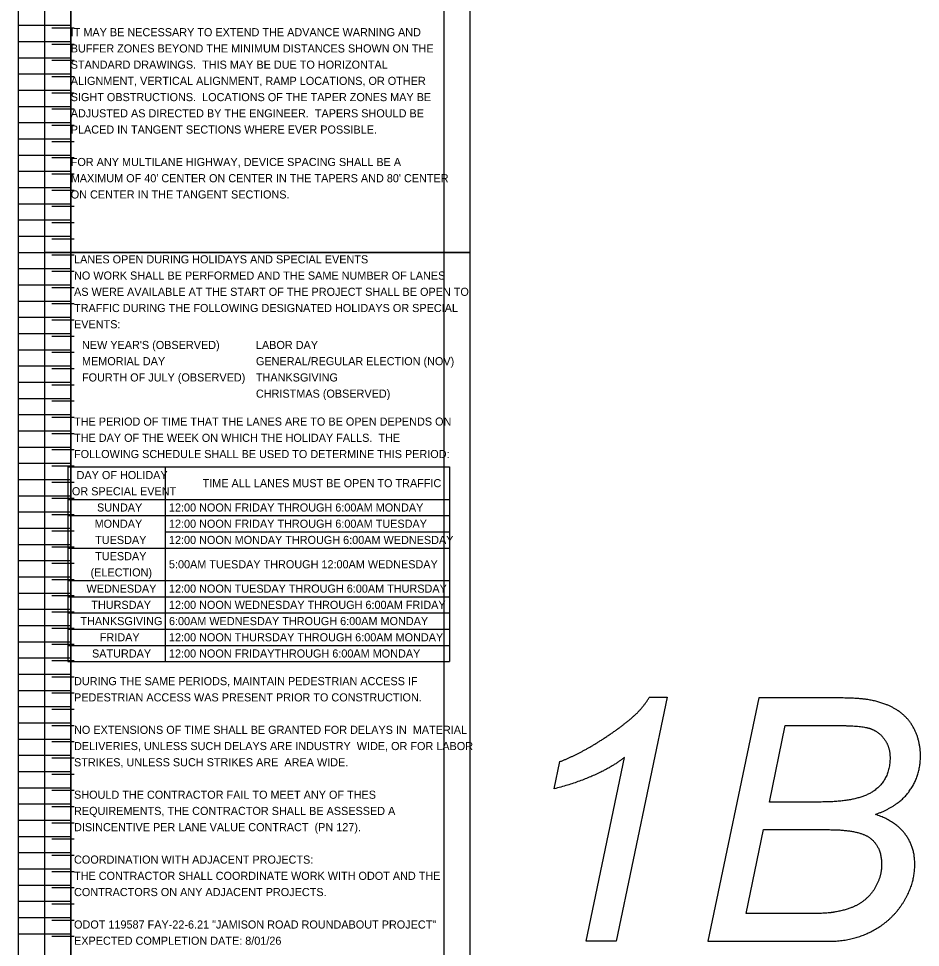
# Model space of a CAD drawing. Extents: x 12522 to 13018, y 1124 to 1902.
# Drawn here: x 12563.34 to 12578.9, y 1817.64 to 1833.67 of the extents above; entities that cross this region are included whole.
import ezdxf

# ---------------------------------------------------------------- set-up
doc = ezdxf.new("R2010")
doc.units = 0
for name, color, linetype in [('SC_Scratch1', 7, 'Continuous'), ('SH_Data', 7, 'Continuous'), ('SH_Text', 7, 'Continuous')]:
    doc.layers.add(name, color=color, linetype=linetype)

msp = doc.modelspace()

# ---------------------------------------------------------------- linework, layer by layer
at = {"layer": 'SC_Scratch1'}
for p, q in [((12563.336, 1829.631), (12563.336, 1849.791)), ((12563.336, 1829.631), (12563.336, 1849.791)), ((12564.236, 1829.631), (12564.236, 1849.791)), ((12564.236, 1829.631), (12564.236, 1849.791)), ((12564.236, 1849.791), (12564.236, 1829.631)), ((12564.236, 1829.631), (12564.236, 1849.791)), ((12564.236, 1829.631), (12564.236, 1849.791)), ((12570.676, 1849.791), (12570.676, 1829.631)), ((12570.676, 1849.791), (12570.676, 1829.631)), ((12563.336, 1833.551), (12564.236, 1833.551)), ((12563.336, 1833.551), (12564.236, 1833.551)), ((12564.293, 1833.501), (12563.909, 1833.501)), ((12563.336, 1833.271), (12564.236, 1833.271)), ((12563.336, 1833.271), (12564.236, 1833.271)), ((12564.293, 1833.221), (12563.909, 1833.221)), ((12563.336, 1832.991), (12564.236, 1832.991)), ((12563.336, 1832.991), (12564.236, 1832.991)), ((12564.293, 1832.941), (12563.909, 1832.941)), ((12563.336, 1832.711), (12564.236, 1832.711)), ((12563.336, 1832.711), (12564.236, 1832.711)), ((12564.293, 1832.661), (12563.909, 1832.661)), ((12563.336, 1832.431), (12564.236, 1832.431)), ((12563.336, 1832.431), (12564.236, 1832.431)), ((12564.293, 1832.381), (12563.909, 1832.381)), ((12563.336, 1832.151), (12564.236, 1832.151)), ((12563.336, 1832.151), (12564.236, 1832.151)), ((12564.293, 1832.101), (12563.909, 1832.101)), ((12563.336, 1831.871), (12564.236, 1831.871)), ((12563.336, 1831.871), (12564.236, 1831.871)), ((12564.293, 1831.821), (12563.909, 1831.821)), ((12563.336, 1831.591), (12564.236, 1831.591)), ((12563.336, 1831.591), (12564.236, 1831.591)), ((12564.293, 1831.541), (12563.909, 1831.541)), ((12563.336, 1831.311), (12564.236, 1831.311)), ((12563.336, 1831.311), (12564.236, 1831.311)), ((12564.293, 1831.261), (12563.909, 1831.261)), ((12563.336, 1831.031), (12564.236, 1831.031)), ((12563.336, 1831.031), (12564.236, 1831.031)), ((12564.293, 1830.981), (12563.909, 1830.981)), ((12563.336, 1830.751), (12564.236, 1830.751)), ((12563.336, 1830.751), (12564.236, 1830.751)), ((12564.293, 1830.701), (12563.909, 1830.701)), ((12563.336, 1830.471), (12564.236, 1830.471)), ((12563.336, 1830.471), (12564.236, 1830.471)), ((12564.293, 1830.421), (12563.909, 1830.421)), ((12563.336, 1830.191), (12564.236, 1830.191)), ((12563.336, 1830.191), (12564.236, 1830.191)), ((12564.293, 1830.141), (12563.909, 1830.141)), ((12563.336, 1829.911), (12564.236, 1829.911)), ((12563.336, 1829.911), (12564.236, 1829.911)), ((12564.293, 1829.861), (12563.909, 1829.861)), ((12563.336, 1829.631), (12564.236, 1829.631)), ((12563.336, 1809.471), (12563.336, 1829.631)), ((12563.336, 1829.631), (12564.236, 1829.631)), ((12563.336, 1829.631), (12564.236, 1829.631)), ((12563.336, 1809.471), (12563.336, 1829.631)), ((12563.336, 1829.631), (12564.236, 1829.631)), ((12564.236, 1809.471), (12564.236, 1829.631)), ((12564.236, 1829.631), (12570.676, 1829.631)), ((12564.236, 1809.471), (12564.236, 1829.631)), ((12570.676, 1829.631), (12564.236, 1829.631)), ((12564.236, 1829.631), (12564.236, 1809.471)), ((12564.236, 1809.471), (12564.236, 1829.631)), ((12564.236, 1829.631), (12570.676, 1829.631)), ((12564.236, 1809.471), (12564.236, 1829.631)), ((12570.676, 1829.631), (12564.236, 1829.631)), ((12570.676, 1829.631), (12570.676, 1809.471)), ((12570.676, 1829.631), (12570.676, 1809.471)), ((12564.293, 1829.581), (12563.909, 1829.581)), ((12563.336, 1829.351), (12564.236, 1829.351)), ((12563.336, 1829.351), (12564.236, 1829.351)), ((12564.293, 1829.301), (12563.909, 1829.301)), ((12563.336, 1829.071), (12564.236, 1829.071)), ((12563.336, 1829.071), (12564.236, 1829.071)), ((12564.293, 1829.021), (12563.909, 1829.021)), ((12563.336, 1828.791), (12564.236, 1828.791)), ((12563.336, 1828.791), (12564.236, 1828.791)), ((12564.293, 1828.741), (12563.909, 1828.741)), ((12563.336, 1828.511), (12564.236, 1828.511)), ((12563.336, 1828.511), (12564.236, 1828.511)), ((12564.293, 1828.461), (12563.909, 1828.461)), ((12563.336, 1828.231), (12564.236, 1828.231)), ((12563.336, 1828.231), (12564.236, 1828.231)), ((12564.293, 1828.181), (12563.909, 1828.181)), ((12563.336, 1827.951), (12564.236, 1827.951)), ((12563.336, 1827.951), (12564.236, 1827.951)), ((12564.293, 1827.901), (12563.909, 1827.901)), ((12563.336, 1827.671), (12564.236, 1827.671)), ((12563.336, 1827.671), (12564.236, 1827.671)), ((12564.293, 1827.621), (12563.909, 1827.621)), ((12563.336, 1827.391), (12564.236, 1827.391)), ((12563.336, 1827.391), (12564.236, 1827.391)), ((12564.293, 1827.341), (12563.909, 1827.341)), ((12563.336, 1827.111), (12564.236, 1827.111)), ((12563.336, 1827.111), (12564.236, 1827.111)), ((12564.293, 1827.061), (12563.909, 1827.061)), ((12563.336, 1826.831), (12564.236, 1826.831)), ((12563.336, 1826.831), (12564.236, 1826.831)), ((12564.293, 1826.781), (12563.909, 1826.781)), ((12563.336, 1826.551), (12564.236, 1826.551)), ((12563.336, 1826.551), (12564.236, 1826.551)), ((12564.293, 1826.501), (12563.909, 1826.501)), ((12563.336, 1826.271), (12564.236, 1826.271)), ((12563.336, 1826.271), (12564.236, 1826.271)), ((12564.293, 1826.221), (12563.909, 1826.221)), ((12563.336, 1825.991), (12564.236, 1825.991)), ((12563.336, 1825.991), (12564.236, 1825.991)), ((12564.293, 1825.941), (12563.909, 1825.941)), ((12563.336, 1825.711), (12564.236, 1825.711)), ((12563.336, 1825.711), (12564.236, 1825.711)), ((12564.293, 1825.661), (12563.909, 1825.661)), ((12563.336, 1825.431), (12564.236, 1825.431)), ((12563.336, 1825.431), (12564.236, 1825.431)), ((12564.293, 1825.381), (12563.909, 1825.381)), ((12563.336, 1825.151), (12564.236, 1825.151)), ((12563.336, 1825.151), (12564.236, 1825.151)), ((12564.293, 1825.101), (12563.909, 1825.101)), ((12563.336, 1824.871), (12564.236, 1824.871)), ((12563.336, 1824.871), (12564.236, 1824.871)), ((12564.293, 1824.821), (12563.909, 1824.821)), ((12563.336, 1824.591), (12564.236, 1824.591)), ((12563.336, 1824.591), (12564.236, 1824.591)), ((12564.293, 1824.541), (12563.909, 1824.541)), ((12563.336, 1824.311), (12564.236, 1824.311)), ((12563.336, 1824.311), (12564.236, 1824.311)), ((12564.293, 1824.261), (12563.909, 1824.261)), ((12563.336, 1824.031), (12564.236, 1824.031)), ((12563.336, 1824.031), (12564.236, 1824.031)), ((12564.293, 1823.981), (12563.909, 1823.981)), ((12563.336, 1823.751), (12564.236, 1823.751)), ((12563.336, 1823.751), (12564.236, 1823.751)), ((12564.293, 1823.701), (12563.909, 1823.701)), ((12563.336, 1823.471), (12564.236, 1823.471)), ((12563.336, 1823.471), (12564.236, 1823.471)), ((12564.293, 1823.421), (12563.909, 1823.421)), ((12563.336, 1823.191), (12564.236, 1823.191)), ((12563.336, 1823.191), (12564.236, 1823.191)), ((12564.293, 1823.141), (12563.909, 1823.141)), ((12563.336, 1822.911), (12564.236, 1822.911)), ((12563.336, 1822.911), (12564.236, 1822.911)), ((12564.293, 1822.861), (12563.909, 1822.861)), ((12563.336, 1822.631), (12564.236, 1822.631)), ((12563.336, 1822.631), (12564.236, 1822.631)), ((12564.293, 1822.581), (12563.909, 1822.581)), ((12563.336, 1822.351), (12564.236, 1822.351)), ((12563.336, 1822.351), (12564.236, 1822.351)), ((12564.293, 1822.301), (12563.909, 1822.301)), ((12563.336, 1822.071), (12564.236, 1822.071)), ((12563.336, 1822.071), (12564.236, 1822.071)), ((12564.293, 1822.021), (12563.909, 1822.021)), ((12563.336, 1821.791), (12564.236, 1821.791)), ((12563.336, 1821.791), (12564.236, 1821.791)), ((12564.293, 1821.741), (12563.909, 1821.741)), ((12563.336, 1821.511), (12564.236, 1821.511)), ((12563.336, 1821.511), (12564.236, 1821.511)), ((12564.293, 1821.461), (12563.909, 1821.461)), ((12563.336, 1821.231), (12564.236, 1821.231)), ((12563.336, 1821.231), (12564.236, 1821.231)), ((12564.293, 1821.181), (12563.909, 1821.181)), ((12563.336, 1820.951), (12564.236, 1820.951)), ((12563.336, 1820.951), (12564.236, 1820.951)), ((12564.293, 1820.901), (12563.909, 1820.901)), ((12572.582, 1820.372), (12572.68, 1820.843)), ((12572.582, 1820.372), (12572.68, 1820.843)), ((12563.336, 1820.671), (12564.236, 1820.671)), ((12563.336, 1820.671), (12564.236, 1820.671)), ((12564.293, 1820.621), (12563.909, 1820.621)), ((12563.336, 1820.391), (12564.236, 1820.391)), ((12563.336, 1820.391), (12564.236, 1820.391)), ((12564.293, 1820.341), (12563.909, 1820.341)), ((12563.336, 1820.111), (12564.236, 1820.111)), ((12563.336, 1820.111), (12564.236, 1820.111)), ((12564.293, 1820.061), (12563.909, 1820.061)), ((12563.336, 1819.831), (12564.236, 1819.831)), ((12563.336, 1819.831), (12564.236, 1819.831)), ((12564.293, 1819.781), (12563.909, 1819.781)), ((12563.336, 1819.551), (12564.236, 1819.551)), ((12563.336, 1819.551), (12564.236, 1819.551)), ((12564.293, 1819.501), (12563.909, 1819.501)), ((12563.336, 1819.271), (12564.236, 1819.271)), ((12563.336, 1819.271), (12564.236, 1819.271)), ((12564.293, 1819.221), (12563.909, 1819.221)), ((12563.336, 1818.991), (12564.236, 1818.991)), ((12563.336, 1818.991), (12564.236, 1818.991)), ((12564.293, 1818.941), (12563.909, 1818.941)), ((12563.336, 1818.711), (12564.236, 1818.711)), ((12563.336, 1818.711), (12564.236, 1818.711)), ((12564.293, 1818.661), (12563.909, 1818.661)), ((12563.336, 1818.431), (12564.236, 1818.431)), ((12563.336, 1818.431), (12564.236, 1818.431)), ((12564.293, 1818.381), (12563.909, 1818.381)), ((12563.336, 1818.151), (12564.236, 1818.151)), ((12563.336, 1818.151), (12564.236, 1818.151)), ((12564.293, 1818.101), (12563.909, 1818.101)), ((12563.336, 1817.871), (12564.236, 1817.871)), ((12563.336, 1817.871), (12564.236, 1817.871)), ((12564.293, 1817.821), (12563.909, 1817.821))]:
    msp.add_line(p, q, dxfattribs=at)
for points in [[(12563.786, 1849.791), (12571.126, 1849.791), (12571.126, 1829.631), (12563.786, 1829.631)], [(12563.786, 1829.631), (12571.126, 1829.631), (12571.126, 1809.471), (12563.786, 1809.471)]]:
    msp.add_lwpolyline(points, close=True, dxfattribs=at)
for points in [[(12574.227, 1821.957), (12574.528, 1821.957), (12573.65, 1817.741), (12573.129, 1817.741), (12573.791, 1820.914)], [(12574.227, 1821.957), (12574.528, 1821.957), (12573.65, 1817.741), (12573.129, 1817.741), (12573.791, 1820.914)], [(12577.45, 1821.941), (12576.109, 1821.941), (12575.232, 1817.741), (12577.313, 1817.741)], [(12577.45, 1821.941), (12576.109, 1821.941), (12575.232, 1817.741), (12577.313, 1817.741)], [(12577.188, 1820.145), (12576.293, 1820.145), (12576.568, 1821.464), (12577.507, 1821.464)], [(12577.188, 1820.145), (12576.293, 1820.145), (12576.568, 1821.464), (12577.507, 1821.464)], [(12576.883, 1818.218), (12575.891, 1818.218), (12576.193, 1819.668), (12577.31, 1819.668)], [(12576.883, 1818.218), (12575.891, 1818.218), (12576.193, 1819.668), (12577.31, 1819.668)]]:
    msp.add_lwpolyline(points, dxfattribs=at)
for points in [[(12574.009, 1821.68), (12574.124, 1821.794), (12574.227, 1821.957)], [(12574.009, 1821.68), (12574.124, 1821.794), (12574.227, 1821.957)], [(12577.994, 1821.912), (12577.816, 1821.941), (12577.45, 1821.941)], [(12577.994, 1821.912), (12577.816, 1821.941), (12577.45, 1821.941)], [(12578.483, 1821.741), (12578.283, 1821.863), (12577.994, 1821.912)], [(12578.483, 1821.741), (12578.283, 1821.863), (12577.994, 1821.912)], [(12573.443, 1821.246), (12573.82, 1821.494), (12574.009, 1821.68)], [(12573.443, 1821.246), (12573.82, 1821.494), (12574.009, 1821.68)], [(12578.791, 1821.409), (12578.682, 1821.62), (12578.483, 1821.741)], [(12578.791, 1821.409), (12578.682, 1821.62), (12578.483, 1821.741)], [(12577.507, 1821.464), (12577.909, 1821.464), (12578.055, 1821.405)], [(12577.507, 1821.464), (12577.909, 1821.464), (12578.055, 1821.405)], [(12578.055, 1821.405), (12578.201, 1821.346), (12578.288, 1821.217)], [(12578.055, 1821.405), (12578.201, 1821.346), (12578.288, 1821.217)], [(12578.901, 1820.943), (12578.901, 1821.198), (12578.791, 1821.409)], [(12578.901, 1820.943), (12578.901, 1821.198), (12578.791, 1821.409)], [(12572.68, 1820.843), (12573.067, 1820.997), (12573.443, 1821.246)], [(12572.68, 1820.843), (12573.067, 1820.997), (12573.443, 1821.246)], [(12578.288, 1821.217), (12578.376, 1821.087), (12578.376, 1820.909)], [(12578.288, 1821.217), (12578.376, 1821.087), (12578.376, 1820.909)], [(12573.791, 1820.914), (12573.362, 1820.576), (12572.582, 1820.372)], [(12573.791, 1820.914), (12573.362, 1820.576), (12572.582, 1820.372)], [(12578.376, 1820.909), (12578.376, 1820.536), (12578.102, 1820.34)], [(12578.376, 1820.909), (12578.376, 1820.536), (12578.102, 1820.34)], [(12578.709, 1820.332), (12578.901, 1820.596), (12578.901, 1820.943)], [(12578.709, 1820.332), (12578.901, 1820.596), (12578.901, 1820.943)], [(12578.102, 1820.34), (12577.829, 1820.145), (12577.188, 1820.145)], [(12578.102, 1820.34), (12577.829, 1820.145), (12577.188, 1820.145)], [(12578.123, 1819.931), (12578.517, 1820.068), (12578.709, 1820.332)], [(12578.123, 1819.931), (12578.517, 1820.068), (12578.709, 1820.332)], [(12578.635, 1819.594), (12578.465, 1819.819), (12578.123, 1819.931)], [(12578.635, 1819.594), (12578.465, 1819.819), (12578.123, 1819.931)], [(12577.31, 1819.668), (12577.853, 1819.668), (12578.042, 1819.515)], [(12577.31, 1819.668), (12577.853, 1819.668), (12578.042, 1819.515)], [(12578.804, 1819.069), (12578.804, 1819.37), (12578.635, 1819.594)], [(12578.804, 1819.069), (12578.804, 1819.37), (12578.635, 1819.594)], [(12578.042, 1819.515), (12578.231, 1819.362), (12578.231, 1819.067)], [(12578.042, 1819.515), (12578.231, 1819.362), (12578.231, 1819.067)], [(12578.231, 1819.067), (12578.231, 1818.87), (12578.133, 1818.69)], [(12578.231, 1819.067), (12578.231, 1818.87), (12578.133, 1818.69)], [(12578.601, 1818.405), (12578.804, 1818.723), (12578.804, 1819.069)], [(12578.601, 1818.405), (12578.804, 1818.723), (12578.804, 1819.069)], [(12578.133, 1818.69), (12578.035, 1818.51), (12577.863, 1818.399)], [(12578.133, 1818.69), (12578.035, 1818.51), (12577.863, 1818.399)], [(12577.863, 1818.399), (12577.691, 1818.289), (12577.415, 1818.244)], [(12577.863, 1818.399), (12577.691, 1818.289), (12577.415, 1818.244)], [(12578.062, 1817.914), (12578.397, 1818.087), (12578.601, 1818.405)], [(12578.062, 1817.914), (12578.397, 1818.087), (12578.601, 1818.405)], [(12577.415, 1818.244), (12577.278, 1818.218), (12576.883, 1818.218)], [(12577.415, 1818.244), (12577.278, 1818.218), (12576.883, 1818.218)], [(12577.313, 1817.741), (12577.726, 1817.741), (12578.062, 1817.914)], [(12577.313, 1817.741), (12577.726, 1817.741), (12578.062, 1817.914)]]:
    msp.add_open_spline(points, degree=2, dxfattribs=at)
at = {"layer": 'SH_Data'}
for p, q in [((12564.185, 1825.928), (12570.774, 1825.928)), ((12564.185, 1825.928), (12564.185, 1822.568)), ((12565.865, 1825.928), (12565.865, 1822.568)), ((12570.774, 1825.928), (12570.774, 1822.568)), ((12564.185, 1825.368), (12570.774, 1825.368)), ((12564.185, 1825.088), (12570.774, 1825.088)), ((12565.865, 1824.808), (12570.774, 1824.808)), ((12564.185, 1824.528), (12570.774, 1824.528)), ((12564.185, 1823.968), (12570.774, 1823.968)), ((12564.185, 1823.688), (12570.774, 1823.688)), ((12564.185, 1823.408), (12570.774, 1823.408)), ((12564.185, 1823.128), (12570.774, 1823.128)), ((12564.185, 1822.848), (12570.774, 1822.848)), ((12564.185, 1822.568), (12570.774, 1822.568))]:
    msp.add_line(p, q, dxfattribs=at)

# ---------------------------------------------------------------- texts
at = {"layer": 'SH_Text'}
for s, p in [('IT MAY BE NECESSARY TO EXTEND THE ADVANCE WARNING AND ', (12564.236, 1833.361)), ('BUFFER ZONES BEYOND THE MINIMUM DISTANCES SHOWN ON THE ', (12564.236, 1833.081)), ('STANDARD DRAWINGS.  THIS MAY BE DUE TO HORIZONTAL ', (12564.236, 1832.801)), ('ALIGNMENT, VERTICAL ALIGNMENT, RAMP LOCATIONS, OR OTHER ', (12564.236, 1832.521)), ('SIGHT OBSTRUCTIONS.  LOCATIONS OF THE TAPER ZONES MAY BE ', (12564.236, 1832.241)), ('ADJUSTED AS DIRECTED BY THE ENGINEER.  TAPERS SHOULD BE ', (12564.236, 1831.961)), ('PLACED IN TANGENT SECTIONS WHERE EVER POSSIBLE.  ', (12564.236, 1831.681)), ('FOR ANY MULTILANE HIGHWAY, DEVICE SPACING SHALL BE A ', (12564.236, 1831.121)), ("MAXIMUM OF 40' CENTER ON CENTER IN THE TAPERS AND 80' CENTER ", (12564.236, 1830.841)), ('ON CENTER IN THE TANGENT SECTIONS.', (12564.236, 1830.561)), ('LANES OPEN DURING HOLIDAYS AND SPECIAL EVENTS', (12564.293, 1829.441)), ('NO WORK SHALL BE PERFORMED AND THE SAME NUMBER OF LANES ', (12564.293, 1829.161)), ('AS WERE AVAILABLE AT THE START OF THE PROJECT SHALL BE OPEN TO ', (12564.293, 1828.881)), ('TRAFFIC DURING THE FOLLOWING DESIGNATED HOLIDAYS OR SPECIAL ', (12564.293, 1828.601)), ('EVENTS:', (12564.293, 1828.321)), ("NEW YEAR'S (OBSERVED)", (12564.43, 1827.963)), ('LABOR DAY', (12567.432, 1827.963)), ('MEMORIAL DAY', (12564.43, 1827.683)), ('GENERAL/REGULAR ELECTION (NOV)', (12567.432, 1827.683)), ('FOURTH OF JULY (OBSERVED)', (12564.43, 1827.403)), ('THANKSGIVING', (12567.432, 1827.403)), ('CHRISTMAS (OBSERVED)', (12567.432, 1827.123)), ('THE PERIOD OF TIME THAT THE LANES ARE TO BE OPEN DEPENDS ON ', (12564.293, 1826.641)), ('THE DAY OF THE WEEK ON WHICH THE HOLIDAY FALLS.  THE ', (12564.293, 1826.361)), ('FOLLOWING SCHEDULE SHALL BE USED TO DETERMINE THIS PERIOD:', (12564.293, 1826.081)), ('DAY OF HOLIDAY', (12564.337, 1825.718)), ('TIME ALL LANES MUST BE OPEN TO TRAFFIC', (12566.512, 1825.578)), ('OR SPECIAL EVENT', (12564.256, 1825.438)), ('SUNDAY', (12564.69, 1825.158)), ('12:00 NOON FRIDAY THROUGH 6:00AM MONDAY', (12565.931, 1825.158)), ('MONDAY', (12564.648, 1824.878)), ('12:00 NOON FRIDAY THROUGH 6:00AM TUESDAY', (12565.931, 1824.878)), ('TUESDAY', (12564.658, 1824.598)), ('12:00 NOON MONDAY THROUGH 6:00AM WEDNESDAY', (12565.931, 1824.598)), ('TUESDAY', (12564.658, 1824.318)), ('(ELECTION)', (12564.578, 1824.038)), ('5:00AM TUESDAY THROUGH 12:00AM WEDNESDAY', (12565.931, 1824.178)), ('WEDNESDAY', (12564.508, 1823.758)), ('12:00 NOON TUESDAY THROUGH 6:00AM THURSDAY', (12565.931, 1823.758)), ('THURSDAY', (12564.591, 1823.478)), ('12:00 NOON WEDNESDAY THROUGH 6:00AM FRIDAY', (12565.931, 1823.478)), ('THANKSGIVING', (12564.403, 1823.198)), ('6:00AM WEDNESDAY THROUGH 6:00AM MONDAY', (12565.931, 1823.198)), ('FRIDAY', (12564.738, 1822.918)), ('12:00 NOON THURSDAY THROUGH 6:00AM MONDAY', (12565.931, 1822.918)), ('SATURDAY', (12564.603, 1822.638)), ('12:00 NOON FRIDAYTHROUGH 6:00AM MONDAY', (12565.931, 1822.638)), ('DURING THE SAME PERIODS, MAINTAIN PEDESTRIAN ACCESS IF ', (12564.293, 1822.161)), ('PEDESTRIAN ACCESS WAS PRESENT PRIOR TO CONSTRUCTION. ', (12564.293, 1821.881)), ('NO EXTENSIONS OF TIME SHALL BE GRANTED FOR DELAYS IN  MATERIAL ', (12564.293, 1821.321)), ('DELIVERIES, UNLESS SUCH DELAYS ARE INDUSTRY  WIDE, OR FOR LABOR ', (12564.293, 1821.041)), ('STRIKES, UNLESS SUCH STRIKES ARE  AREA WIDE.', (12564.293, 1820.761)), ('SHOULD THE CONTRACTOR FAIL TO MEET ANY OF THES ', (12564.293, 1820.201)), ('REQUIREMENTS, THE CONTRACTOR SHALL BE ASSESSED A ', (12564.293, 1819.921)), ('DISINCENTIVE PER LANE VALUE CONTRACT  (PN 127).', (12564.293, 1819.641)), ('COORDINATION WITH ADJACENT PROJECTS:', (12564.293, 1819.081)), ('THE CONTRACTOR SHALL COORDINATE WORK WITH ODOT AND THE ', (12564.293, 1818.801)), ('CONTRACTORS ON ANY ADJACENT PROJECTS.', (12564.293, 1818.521)), ('ODOT 119587 FAY-22-6.21 "JAMISON ROAD ROUNDABOUT PROJECT"', (12564.293, 1817.961)), ('EXPECTED COMPLETION DATE: 8/01/26', (12564.293, 1817.681))]:
    msp.add_text(s, height=0.14, dxfattribs=at).set_placement(p)

doc.saveas('drawing.dxf')
